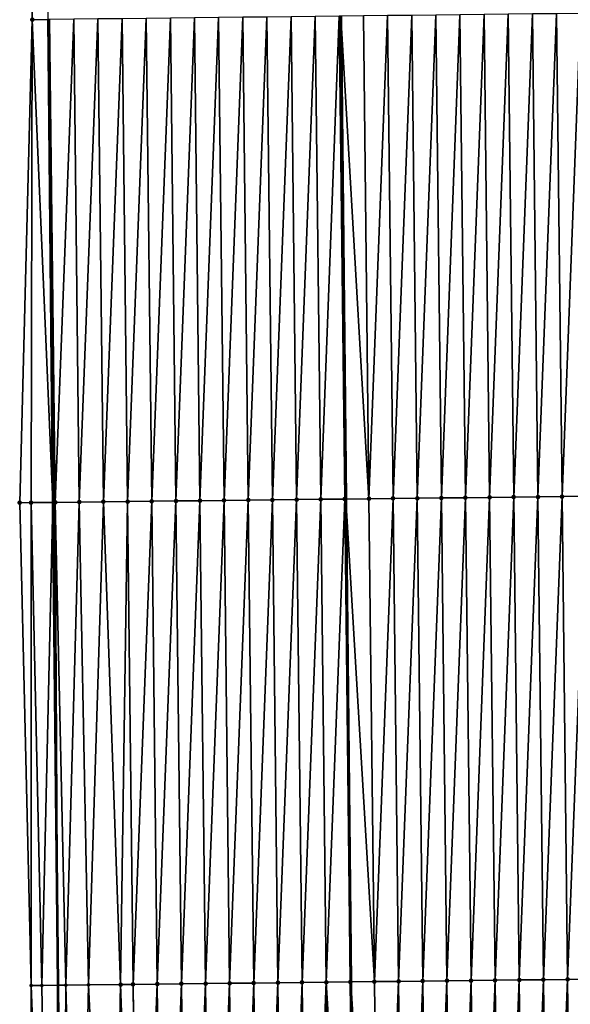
# Model space of a CAD drawing. Header units: feet. Extents: x 2007189 to 2022806, y 818621 to 837694.
# Tile 486 of 656: x 2011331 to 2011354, y 831166 to 831207. Entities that reach past the tile are written whole.
import ezdxf

# ---------------------------------------------------------------- set-up
doc = ezdxf.new("R2010")
doc.units = ezdxf.units.FT
doc.header["$MEASUREMENT"] = 0
for name, color, linetype, lineweight in [('EP_Travel Lane', 172, 'Continuous', 53), ('Road Shots', 141, 'Continuous', 100), ('Road X-Section', 40, 'Continuous', 13), ('STRIPING', 60, 'Continuous', 53)]:
    doc.layers.add(name, color=color, linetype=linetype, lineweight=lineweight)
doc.layers.add('I-77-MM17-21_SB-Surface-Border', color=7, linetype='Continuous')
doc.layers.add('I-77-MM17-21_SB-Surface-TIN', color=7, linetype='Continuous')

msp = doc.modelspace()

# ---------------------------------------------------------------- linework, layer by layer
at = {"layer": 'EP_Travel Lane'}
msp.add_polyline3d([(2011331.936866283, 831206.8001080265, 329.5410662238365), (2011332.136166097, 831186.8010767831, 329.5223725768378), (2011332.335465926, 831166.8020439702, 329.5043570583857), (2011332.534765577, 831146.8030291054, 329.4774771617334), (2011332.73406477, 831126.8040602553, 329.4276892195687), (2011332.93336375, 831106.8051126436, 329.3675566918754), (2011333.13266238, 831086.8062001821, 329.2897081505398), (2011333.33196047, 831066.807341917, 329.1850411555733), (2011333.550888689, 831046.8097852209, 329.0743161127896), (2011333.774220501, 831026.8112519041, 328.9776944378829), (2011333.997550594, 831006.812872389, 328.8552991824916), (2011334.220879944, 830986.8145594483, 328.7217223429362), (2011334.444209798, 830966.8162013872, 328.5956943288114), (2011334.667542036, 830946.8176298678, 328.5054617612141), (2011334.890869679, 830926.8194697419, 328.3462590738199), (2011335.114201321, 830906.8209515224, 328.2471406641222)], dxfattribs=at)
at = {"layer": 'I-77-MM17-21_SB-Surface-Border', "color": 3, "linetype": 'Continuous', "lineweight": -3}
msp.add_polyline3d([(2011334.321755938, 830906.8119848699, 328.2276932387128), (2011334.609498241, 830926.8162918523, 328.3383683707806), (2011333.711812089, 830946.8068286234, 328.4798258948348), (2011333.451623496, 830966.8049746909, 328.5705658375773), (2011333.498299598, 830986.8063980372, 328.7015235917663), (2011333.301015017, 831006.8049576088, 328.8437994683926), (2011333.387216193, 831026.8068916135, 328.9650565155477), (2011333.51373414, 831046.809365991, 329.0732064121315), (2011332.543878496, 831066.7983702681, 329.1665862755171), (2011332.490458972, 831086.7988813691, 329.2785773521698), (2011331.806501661, 831106.7922686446, 329.3489335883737), (2011331.15680768, 831126.7861378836, 329.3741759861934), (2011331.214683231, 831146.788001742, 329.4462356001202), (2011331.234529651, 831166.7895062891, 329.4807859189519), (2011330.761466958, 831186.7854607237, 329.4734304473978), (2011331.28316584, 831206.7926658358, 329.5259380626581), (2011331.552098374, 831226.7970140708, 329.5622705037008)], dxfattribs=at)
at = {"layer": 'I-77-MM17-21_SB-Surface-TIN', "color": 128, "linetype": 'Continuous', "lineweight": -3}
for points in [[(2011331.28316584, 831206.7926658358, 329.5259380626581), (2011331.936866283, 831206.8001080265, 329.5410662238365), (2011331.552098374, 831226.7970140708, 329.5622705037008)], [(2011344.002389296, 831206.9375661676, 329.7727860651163), (2011344.26956827, 831186.9393448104, 329.737208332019), (2011344.061789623, 831206.9382431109, 329.7738191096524)], [(2011345.2309351, 831186.950306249, 329.7512321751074), (2011345.002324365, 831206.9489617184, 329.7901761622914), (2011344.061789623, 831206.9382431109, 329.7738191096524)], [(2011345.2309351, 831186.950306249, 329.7512321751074), (2011344.061789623, 831206.9382431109, 329.7738191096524), (2011344.26956827, 831186.9393448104, 329.737208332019)], [(2011345.2309351, 831186.950306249, 329.7512321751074), (2011346.002259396, 831206.9603606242, 329.8058995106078), (2011345.002324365, 831206.9489617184, 329.7901761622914)], [(2011345.2309351, 831186.950306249, 329.7512321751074), (2011346.230870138, 831186.9617045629, 329.7672473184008), (2011346.002259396, 831206.9603606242, 329.8058995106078)], [(2011346.230870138, 831186.9617045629, 329.7672473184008), (2011347.00219437, 831206.9717644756, 329.819166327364), (2011346.002259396, 831206.9603606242, 329.8058995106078)], [(2011346.230870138, 831186.9617045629, 329.7672473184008), (2011347.230805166, 831186.973103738, 329.7828346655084), (2011347.00219437, 831206.9717644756, 329.819166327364)], [(2011347.230805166, 831186.973103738, 329.7828346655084), (2011348.002129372, 831206.9831659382, 329.8336197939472), (2011347.00219437, 831206.9717644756, 329.819166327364)], [(2011347.230805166, 831186.973103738, 329.7828346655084), (2011348.230740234, 831186.9844993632, 329.8001854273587), (2011348.002129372, 831206.9831659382, 329.8336197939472)], [(2011348.230740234, 831186.9844993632, 329.8001854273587), (2011349.002064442, 831206.9945614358, 329.851036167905), (2011348.002129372, 831206.9831659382, 329.8336197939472)], [(2011348.230740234, 831186.9844993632, 329.8001854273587), (2011349.230675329, 831186.9958926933, 329.8186762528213), (2011349.002064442, 831206.9945614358, 329.851036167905)], [(2011349.230675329, 831186.9958926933, 329.8186762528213), (2011350.001999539, 831207.0059545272, 329.8696478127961), (2011349.002064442, 831206.9945614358, 329.851036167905)], [(2011349.230675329, 831186.9958926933, 329.8186762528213), (2011350.230610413, 831187.0072869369, 329.8367132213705), (2011350.001999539, 831207.0059545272, 329.8696478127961)], [(2011350.230610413, 831187.0072869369, 329.8367132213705), (2011351.001934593, 831207.0173513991, 329.8863816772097), (2011350.001999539, 831207.0059545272, 329.8696478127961)], [(2011350.230610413, 831187.0072869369, 329.8367132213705), (2011351.230545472, 831187.018683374, 329.8536606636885), (2011351.001934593, 831207.0173513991, 329.8863816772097)], [(2011351.230545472, 831187.018683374, 329.8536606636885), (2011352.00186963, 831207.0287498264, 329.9023427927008), (2011351.001934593, 831207.0173513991, 329.8863816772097)], [(2011351.230545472, 831187.018683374, 329.8536606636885), (2011352.230480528, 831187.030080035, 329.8704969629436), (2011352.00186963, 831207.0287498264, 329.9023427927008)], [(2011352.230480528, 831187.030080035, 329.8704969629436), (2011353.001804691, 831207.0401460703, 329.919388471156), (2011352.00186963, 831207.0287498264, 329.9023427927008)], [(2011352.230480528, 831187.030080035, 329.8704969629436), (2011353.230415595, 831187.0414758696, 329.8877435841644), (2011353.001804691, 831207.0401460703, 329.919388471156)], [(2011353.230415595, 831187.0414758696, 329.8877435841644), (2011354.001739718, 831207.0515452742, 329.9349638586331), (2011353.001804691, 831207.0401460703, 329.919388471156)], [(2011353.230415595, 831187.0414758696, 329.8877435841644), (2011354.230350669, 831187.052870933, 329.9053734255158), (2011354.001739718, 831207.0515452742, 329.9349638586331)], [(2011330.761466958, 831186.7854607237, 329.4734304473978), (2011331.231843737, 831186.7908029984, 329.4906867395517), (2011331.28316584, 831206.7926658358, 329.5259380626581)], [(2011331.231843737, 831186.7908029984, 329.4906867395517), (2011332.136166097, 831186.8010767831, 329.5223725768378), (2011331.28316584, 831206.7926658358, 329.5259380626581)], [(2011331.28316584, 831206.7926658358, 329.5259380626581), (2011332.136166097, 831186.8010767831, 329.5223725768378), (2011331.936866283, 831206.8001080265, 329.5410662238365)], [(2011332.231779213, 831186.8021630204, 329.52572268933), (2011332.00316797, 831206.800862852, 329.5426006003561), (2011331.936866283, 831206.8001080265, 329.5410662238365)], [(2011332.231779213, 831186.8021630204, 329.52572268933), (2011331.936866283, 831206.8001080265, 329.5410662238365), (2011332.136166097, 831186.8010767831, 329.5223725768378)], [(2011332.231779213, 831186.8021630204, 329.52572268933), (2011333.003103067, 831206.8122560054, 329.5611815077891), (2011332.00316797, 831206.800862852, 329.5426006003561)], [(2011332.231779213, 831186.8021630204, 329.52572268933), (2011333.231714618, 831186.8135291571, 329.5577213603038), (2011333.003103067, 831206.8122560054, 329.5611815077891)], [(2011333.231714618, 831186.8135291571, 329.5577213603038), (2011334.003038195, 831206.8236463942, 329.5811356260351), (2011333.003103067, 831206.8122560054, 329.5611815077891)], [(2011333.231714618, 831186.8135291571, 329.5577213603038), (2011334.231649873, 831186.8249084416, 329.5831890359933), (2011334.003038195, 831206.8236463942, 329.5811356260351)], [(2011334.231649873, 831186.8249084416, 329.5831890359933), (2011335.002973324, 831206.8350367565, 329.6011028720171), (2011334.003038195, 831206.8236463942, 329.5811356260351)], [(2011334.231649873, 831186.8249084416, 329.5831890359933), (2011335.231584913, 831186.8363065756, 329.5992935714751), (2011335.002973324, 831206.8350367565, 329.6011028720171)], [(2011335.231584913, 831186.8363065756, 329.5992935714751), (2011336.002908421, 831206.8464298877, 329.6196947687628), (2011335.002973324, 831206.8350367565, 329.6011028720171)], [(2011335.231584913, 831186.8363065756, 329.5992935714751), (2011336.231519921, 831186.8477074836, 329.6140201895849), (2011336.002908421, 831206.8464298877, 329.6196947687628)], [(2011336.231519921, 831186.8477074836, 329.6140201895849), (2011337.002843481, 831206.8578262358, 329.6366886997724), (2011336.002908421, 831206.8464298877, 329.6196947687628)], [(2011336.231519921, 831186.8477074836, 329.6140201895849), (2011337.231454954, 831186.8591062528, 329.6298091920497), (2011337.002843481, 831206.8578262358, 329.6366886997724)], [(2011337.231454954, 831186.8591062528, 329.6298091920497), (2011338.002778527, 831206.8692238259, 329.65306573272), (2011337.002843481, 831206.8578262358, 329.6366886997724)], [(2011337.231454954, 831186.8591062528, 329.6298091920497), (2011338.231389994, 831186.8705043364, 329.6459387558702), (2011338.002778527, 831206.8692238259, 329.65306573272)], [(2011338.231389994, 831186.8705043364, 329.6459387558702), (2011339.002713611, 831206.8806180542, 329.6711126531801), (2011338.002778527, 831206.8692238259, 329.65306573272)], [(2011338.231389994, 831186.8705043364, 329.6459387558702), (2011339.231325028, 831186.8819030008, 329.6617798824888), (2011339.002713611, 831206.8806180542, 329.6711126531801)], [(2011339.231325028, 831186.8819030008, 329.6617798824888), (2011340.002648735, 831206.892008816, 329.6908814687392), (2011339.002713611, 831206.8806180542, 329.6711126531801)], [(2011339.231325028, 831186.8819030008, 329.6617798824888), (2011340.23126008, 831186.8932999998, 329.6784481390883), (2011340.002648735, 831206.892008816, 329.6908814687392)], [(2011340.23126008, 831186.8932999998, 329.6784481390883), (2011341.00258387, 831206.9033985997, 329.7111361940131), (2011340.002648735, 831206.892008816, 329.6908814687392)], [(2011340.23126008, 831186.8932999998, 329.6784481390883), (2011341.231195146, 831186.904695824, 329.6956999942), (2011341.00258387, 831206.9033985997, 329.7111361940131)], [(2011341.231195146, 831186.904695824, 329.6956999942), (2011342.002519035, 831206.9147858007, 329.7326738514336), (2011341.00258387, 831206.9033985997, 329.7111361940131)], [(2011341.231195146, 831186.904695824, 329.6956999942), (2011342.231130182, 831186.9160943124, 329.7116284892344), (2011342.002519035, 831206.9147858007, 329.7326738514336)], [(2011342.231130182, 831186.9160943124, 329.7116284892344), (2011343.002454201, 831206.9261729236, 329.754250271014), (2011342.002519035, 831206.9147858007, 329.7326738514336)], [(2011342.231130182, 831186.9160943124, 329.7116284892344), (2011343.231065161, 831186.9274977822, 329.725082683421), (2011343.002454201, 831206.9261729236, 329.754250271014)], [(2011343.231065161, 831186.9274977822, 329.725082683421), (2011344.002389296, 831206.9375661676, 329.7727860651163), (2011343.002454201, 831206.9261729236, 329.754250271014)], [(2011343.231065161, 831186.9274977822, 329.725082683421), (2011344.231000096, 831186.9389050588, 329.7366457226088), (2011344.002389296, 831206.9375661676, 329.7727860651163)], [(2011344.231000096, 831186.9389050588, 329.7366457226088), (2011344.26956827, 831186.9393448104, 329.737208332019), (2011344.002389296, 831206.9375661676, 329.7727860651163)], [(2011345.459546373, 831166.9516037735, 329.7355963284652), (2011346.230870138, 831186.9617045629, 329.7672473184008), (2011345.2309351, 831186.950306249, 329.7512321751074)], [(2011345.459546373, 831166.9516037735, 329.7355963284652), (2011346.459481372, 831166.9630054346, 329.7499511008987), (2011346.230870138, 831186.9617045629, 329.7672473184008)], [(2011346.459481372, 831166.9630054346, 329.7499511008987), (2011347.230805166, 831186.973103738, 329.7828346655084), (2011346.230870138, 831186.9617045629, 329.7672473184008)], [(2011346.459481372, 831166.9630054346, 329.7499511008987), (2011347.459416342, 831166.9744096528, 329.7630357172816), (2011347.230805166, 831186.973103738, 329.7828346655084)], [(2011347.459416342, 831166.9744096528, 329.7630357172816), (2011348.230740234, 831186.9844993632, 329.8001854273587), (2011347.230805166, 831186.973103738, 329.7828346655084)], [(2011347.459416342, 831166.9744096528, 329.7630357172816), (2011348.459351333, 831166.9858120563, 329.7770218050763), (2011348.230740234, 831186.9844993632, 329.8001854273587)], [(2011348.459351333, 831166.9858120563, 329.7770218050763), (2011349.230675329, 831186.9958926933, 329.8186762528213), (2011348.230740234, 831186.9844993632, 329.8001854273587)], [(2011348.459351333, 831166.9858120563, 329.7770218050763), (2011349.459286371, 831166.9972103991, 329.7930248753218), (2011349.230675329, 831186.9958926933, 329.8186762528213)], [(2011349.459286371, 831166.9972103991, 329.7930248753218), (2011350.230610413, 831187.0072869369, 329.8367132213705), (2011349.230675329, 831186.9958926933, 329.8186762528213)], [(2011349.459286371, 831166.9972103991, 329.7930248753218), (2011350.459221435, 831167.0086063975, 329.8101924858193), (2011350.230610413, 831187.0072869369, 329.8367132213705)], [(2011350.459221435, 831167.0086063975, 329.8101924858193), (2011351.230545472, 831187.018683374, 329.8536606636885), (2011350.230610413, 831187.0072869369, 329.8367132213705)], [(2011350.459221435, 831167.0086063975, 329.8101924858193), (2011351.4591565, 831167.0200022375, 329.8274388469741), (2011351.230545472, 831187.018683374, 329.8536606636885)], [(2011351.4591565, 831167.0200022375, 329.8274388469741), (2011352.230480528, 831187.030080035, 329.8704969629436), (2011351.230545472, 831187.018683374, 329.8536606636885)], [(2011351.4591565, 831167.0200022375, 329.8274388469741), (2011352.459091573, 831167.0313974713, 329.8449862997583), (2011352.230480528, 831187.030080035, 329.8704969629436)], [(2011352.459091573, 831167.0313974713, 329.8449862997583), (2011353.230415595, 831187.0414758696, 329.8877435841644), (2011352.230480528, 831187.030080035, 329.8704969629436)], [(2011352.459091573, 831167.0313974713, 329.8449862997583), (2011353.459026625, 831167.0427945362, 329.8616241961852), (2011353.230415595, 831187.0414758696, 329.8877435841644)], [(2011353.459026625, 831167.0427945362, 329.8616241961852), (2011354.230350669, 831187.052870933, 329.9053734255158), (2011353.230415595, 831187.0414758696, 329.8877435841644)], [(2011353.459026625, 831167.0427945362, 329.8616241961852), (2011354.458961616, 831167.05419697, 329.8755952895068), (2011354.230350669, 831187.052870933, 329.9053734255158)], [(2011331.234529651, 831166.7895062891, 329.4807859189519), (2011331.231843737, 831186.7908029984, 329.4906867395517), (2011330.761466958, 831186.7854607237, 329.4734304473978)], [(2011331.676660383, 831166.7945604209, 329.4807859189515), (2011332.136166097, 831186.8010767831, 329.5223725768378), (2011331.231843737, 831186.7908029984, 329.4906867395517)], [(2011331.234529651, 831166.7895062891, 329.4807859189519), (2011331.676660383, 831166.7945604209, 329.4807859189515), (2011331.231843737, 831186.7908029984, 329.4906867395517)], [(2011331.676660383, 831166.7945604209, 329.4807859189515), (2011332.335465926, 831166.8020439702, 329.5043570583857), (2011332.136166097, 831186.8010767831, 329.5223725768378)], [(2011332.231779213, 831186.8021630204, 329.52572268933), (2011332.136166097, 831186.8010767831, 329.5223725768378), (2011332.335465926, 831166.8020439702, 329.5043570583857)], [(2011332.67795728, 831166.8059344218, 329.5166109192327), (2011333.231714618, 831186.8135291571, 329.5577213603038), (2011332.231779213, 831186.8021630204, 329.52572268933)], [(2011332.67795728, 831166.8059344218, 329.5166109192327), (2011332.231779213, 831186.8021630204, 329.52572268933), (2011332.335465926, 831166.8020439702, 329.5043570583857)], [(2011332.67795728, 831166.8059344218, 329.5166109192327), (2011333.614234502, 831166.8166045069, 329.5328950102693), (2011333.231714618, 831186.8135291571, 329.5577213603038)], [(2011333.614234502, 831166.8166045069, 329.5328950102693), (2011334.231649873, 831186.8249084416, 329.5831890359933), (2011333.231714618, 831186.8135291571, 329.5577213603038)], [(2011333.614234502, 831166.8166045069, 329.5328950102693), (2011334.939375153, 831166.8317103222, 329.5538908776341), (2011334.231649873, 831186.8249084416, 329.5831890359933)], [(2011334.939375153, 831166.8317103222, 329.5538908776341), (2011335.231584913, 831186.8363065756, 329.5992935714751), (2011334.231649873, 831186.8249084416, 329.5831890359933)], [(2011334.939375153, 831166.8317103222, 329.5538908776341), (2011335.460195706, 831166.837646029, 329.5628073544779), (2011335.231584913, 831186.8363065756, 329.5992935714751)], [(2011335.460195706, 831166.837646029, 329.5628073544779), (2011336.231519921, 831186.8477074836, 329.6140201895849), (2011335.231584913, 831186.8363065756, 329.5992935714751)], [(2011335.460195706, 831166.837646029, 329.5628073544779), (2011336.460130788, 831166.849040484, 329.5807416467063), (2011336.231519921, 831186.8477074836, 329.6140201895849)], [(2011336.460130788, 831166.849040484, 329.5807416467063), (2011337.231454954, 831186.8591062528, 329.6298091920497), (2011336.231519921, 831186.8477074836, 329.6140201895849)], [(2011336.460130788, 831166.849040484, 329.5807416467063), (2011337.460065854, 831166.8604362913, 329.598004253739), (2011337.231454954, 831186.8591062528, 329.6298091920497)], [(2011337.460065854, 831166.8604362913, 329.598004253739), (2011338.231389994, 831186.8705043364, 329.6459387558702), (2011337.231454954, 831186.8591062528, 329.6298091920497)], [(2011337.460065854, 831166.8604362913, 329.598004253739), (2011338.460000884, 831166.8718353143, 329.6136693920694), (2011338.231389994, 831186.8705043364, 329.6459387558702)], [(2011338.460000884, 831166.8718353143, 329.6136693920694), (2011339.231325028, 831186.8819030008, 329.6617798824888), (2011338.231389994, 831186.8705043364, 329.6459387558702)], [(2011338.460000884, 831166.8718353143, 329.6136693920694), (2011339.459935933, 831166.8832325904, 329.6302024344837), (2011339.231325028, 831186.8819030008, 329.6617798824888)], [(2011339.459935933, 831166.8832325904, 329.6302024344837), (2011340.23126008, 831186.8932999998, 329.6784481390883), (2011339.231325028, 831186.8819030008, 329.6617798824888)], [(2011339.459935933, 831166.8832325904, 329.6302024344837), (2011340.459871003, 831166.8946280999, 329.6476129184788), (2011340.23126008, 831186.8932999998, 329.6784481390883)], [(2011340.459871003, 831166.8946280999, 329.6476129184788), (2011341.231195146, 831186.904695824, 329.6956999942), (2011340.23126008, 831186.8932999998, 329.6784481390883)], [(2011340.459871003, 831166.8946280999, 329.6476129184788), (2011341.459806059, 831166.9060248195, 329.6644223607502), (2011341.231195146, 831186.904695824, 329.6956999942)], [(2011341.459806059, 831166.9060248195, 329.6644223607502), (2011342.231130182, 831186.9160943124, 329.7116284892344), (2011341.231195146, 831186.904695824, 329.6956999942)], [(2011341.459806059, 831166.9060248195, 329.6644223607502), (2011342.459741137, 831166.9174196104, 329.6821898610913), (2011342.231130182, 831186.9160943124, 329.7116284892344)], [(2011342.459741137, 831166.9174196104, 329.6821898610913), (2011343.231065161, 831186.9274977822, 329.725082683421), (2011342.231130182, 831186.9160943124, 329.7116284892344)], [(2011342.459741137, 831166.9174196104, 329.6821898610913), (2011343.459676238, 831166.92881233, 329.7009861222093), (2011343.231065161, 831186.9274977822, 329.725082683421)], [(2011343.459676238, 831166.92881233, 329.7009861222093), (2011344.231000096, 831186.9389050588, 329.7366457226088), (2011343.231065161, 831186.9274977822, 329.725082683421)], [(2011343.459676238, 831166.92881233, 329.7009861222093), (2011344.459611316, 831166.9402071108, 329.7187585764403), (2011344.231000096, 831186.9389050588, 329.7366457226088)], [(2011344.231000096, 831186.9389050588, 329.7366457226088), (2011344.477347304, 831166.940409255, 329.7190572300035), (2011344.26956827, 831186.9393448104, 329.737208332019)], [(2011344.459611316, 831166.9402071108, 329.7187585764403), (2011344.477347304, 831166.940409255, 329.7190572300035), (2011344.231000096, 831186.9389050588, 329.7366457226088)], [(2011345.459546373, 831166.9516037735, 329.7355963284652), (2011345.2309351, 831186.950306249, 329.7512321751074), (2011344.26956827, 831186.9393448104, 329.737208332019)], [(2011345.459546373, 831166.9516037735, 329.7355963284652), (2011344.26956827, 831186.9393448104, 329.737208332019), (2011344.477347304, 831166.940409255, 329.7190572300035)], [(2011346.688092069, 831146.9643533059, 329.709327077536), (2011347.459416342, 831166.9744096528, 329.7630357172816), (2011346.459481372, 831166.9630054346, 329.7499511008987)], [(2011346.688092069, 831146.9643533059, 329.709327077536), (2011347.688027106, 831146.9757516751, 329.7253170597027), (2011347.459416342, 831166.9744096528, 329.7630357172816)], [(2011347.688027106, 831146.9757516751, 329.7253170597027), (2011348.459351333, 831166.9858120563, 329.7770218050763), (2011347.459416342, 831166.9744096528, 329.7630357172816)], [(2011347.688027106, 831146.9757516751, 329.7253170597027), (2011348.687962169, 831146.9871477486, 329.7424475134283), (2011348.459351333, 831166.9858120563, 329.7770218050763)], [(2011348.687962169, 831146.9871477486, 329.7424475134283), (2011349.459286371, 831166.9972103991, 329.7930248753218), (2011348.459351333, 831166.9858120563, 329.7770218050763)], [(2011348.687962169, 831146.9871477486, 329.7424475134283), (2011349.68789726, 831146.9985414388, 329.7607616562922), (2011349.459286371, 831166.9972103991, 329.7930248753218)], [(2011349.68789726, 831146.9985414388, 329.7607616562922), (2011350.459221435, 831167.0086063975, 329.8101924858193), (2011349.459286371, 831166.9972103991, 329.7930248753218)], [(2011349.68789726, 831146.9985414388, 329.7607616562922), (2011350.687832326, 831147.0099372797, 329.7780075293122), (2011350.459221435, 831167.0086063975, 329.8101924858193)], [(2011350.687832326, 831147.0099372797, 329.7780075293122), (2011351.4591565, 831167.0200022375, 329.8274388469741), (2011350.459221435, 831167.0086063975, 329.8101924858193)], [(2011350.687832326, 831147.0099372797, 329.7780075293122), (2011351.687767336, 831147.0213380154, 329.7928219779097), (2011351.4591565, 831167.0200022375, 329.8274388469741)], [(2011351.687767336, 831147.0213380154, 329.7928219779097), (2011352.459091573, 831167.0313974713, 329.8449862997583), (2011351.4591565, 831167.0200022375, 329.8274388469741)], [(2011351.687767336, 831147.0213380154, 329.7928219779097), (2011352.687702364, 831147.0327371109, 329.8084512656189), (2011352.459091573, 831167.0313974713, 329.8449862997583)], [(2011352.687702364, 831147.0327371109, 329.8084512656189), (2011353.459026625, 831167.0427945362, 329.8616241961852), (2011352.459091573, 831167.0313974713, 329.8449862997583)], [(2011352.687702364, 831147.0327371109, 329.8084512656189), (2011353.687637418, 831147.0441340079, 329.8251725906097), (2011353.459026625, 831167.0427945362, 329.8616241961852)], [(2011353.687637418, 831147.0441340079, 329.8251725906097), (2011354.458961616, 831167.05419697, 329.8755952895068), (2011353.459026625, 831167.0427945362, 329.8616241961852)], [(2011331.214683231, 831146.788001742, 329.4462356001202), (2011331.991663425, 831146.7968442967, 329.4657765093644), (2011331.234529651, 831166.7895062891, 329.4807859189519)], [(2011331.991663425, 831146.7968442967, 329.4657765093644), (2011331.676660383, 831166.7945604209, 329.4807859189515), (2011331.234529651, 831166.7895062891, 329.4807859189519)], [(2011331.991663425, 831146.7968442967, 329.4657765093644), (2011332.335465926, 831166.8020439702, 329.5043570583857), (2011331.676660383, 831166.7945604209, 329.4807859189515)], [(2011331.991663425, 831146.7968442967, 329.4657765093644), (2011332.534765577, 831146.8030291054, 329.4774771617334), (2011332.335465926, 831166.8020439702, 329.5043570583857)], [(2011332.67795728, 831166.8059344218, 329.5166109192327), (2011332.335465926, 831166.8020439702, 329.5043570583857), (2011332.534765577, 831146.8030291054, 329.4774771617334)], [(2011333.201021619, 831146.810616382, 329.4918310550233), (2011332.67795728, 831166.8059344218, 329.5166109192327), (2011332.534765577, 831146.8030291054, 329.4774771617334)], [(2011333.201021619, 831146.810616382, 329.4918310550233), (2011333.614234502, 831166.8166045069, 329.5328950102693), (2011332.67795728, 831166.8059344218, 329.5166109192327)], [(2011333.201021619, 831146.810616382, 329.4918310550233), (2011334.566425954, 831146.8261722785, 329.5178856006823), (2011333.614234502, 831166.8166045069, 329.5328950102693)], [(2011334.566425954, 831146.8261722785, 329.5178856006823), (2011334.939375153, 831166.8317103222, 329.5538908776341), (2011333.614234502, 831166.8166045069, 329.5328950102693)], [(2011334.566425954, 831146.8261722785, 329.5178856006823), (2011335.662854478, 831146.8386721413, 329.5346469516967), (2011334.939375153, 831166.8317103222, 329.5538908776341)], [(2011335.662854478, 831146.8386721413, 329.5346469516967), (2011335.460195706, 831166.837646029, 329.5628073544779), (2011334.939375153, 831166.8317103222, 329.5538908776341)], [(2011335.6888067, 831146.8389679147, 329.5350912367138), (2011336.460130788, 831166.849040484, 329.5807416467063), (2011335.460195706, 831166.837646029, 329.5628073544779)], [(2011335.662854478, 831146.8386721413, 329.5346469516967), (2011335.6888067, 831146.8389679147, 329.5350912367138), (2011335.460195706, 831166.837646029, 329.5628073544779)], [(2011335.6888067, 831146.8389679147, 329.5350912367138), (2011336.68874175, 831146.8503651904, 329.5516243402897), (2011336.460130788, 831166.849040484, 329.5807416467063)], [(2011336.68874175, 831146.8503651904, 329.5516243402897), (2011337.460065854, 831166.8604362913, 329.598004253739), (2011336.460130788, 831166.849040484, 329.5807416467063)], [(2011336.68874175, 831146.8503651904, 329.5516243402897), (2011337.68867678, 831146.8617641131, 329.5673394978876), (2011337.460065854, 831166.8604362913, 329.598004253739)], [(2011337.68867678, 831146.8617641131, 329.5673394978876), (2011338.460000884, 831166.8718353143, 329.6136693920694), (2011337.460065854, 831166.8604362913, 329.598004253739)], [(2011337.68867678, 831146.8617641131, 329.5673394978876), (2011338.688611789, 831146.8731649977, 329.582080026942), (2011338.460000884, 831166.8718353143, 329.6136693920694)], [(2011338.688611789, 831146.8731649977, 329.582080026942), (2011339.459935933, 831166.8832325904, 329.6302024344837), (2011338.460000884, 831166.8718353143, 329.6136693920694)], [(2011338.688611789, 831146.8731649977, 329.582080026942), (2011339.688546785, 831146.8845668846, 329.5963225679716), (2011339.459935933, 831166.8832325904, 329.6302024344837)], [(2011339.688546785, 831146.8845668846, 329.5963225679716), (2011340.459871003, 831166.8946280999, 329.6476129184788), (2011339.459935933, 831166.8832325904, 329.6302024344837)], [(2011339.688546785, 831146.8845668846, 329.5963225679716), (2011340.688481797, 831146.8959674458, 329.6112237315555), (2011340.459871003, 831166.8946280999, 329.6476129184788)], [(2011340.688481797, 831146.8959674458, 329.6112237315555), (2011341.459806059, 831166.9060248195, 329.6644223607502), (2011340.459871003, 831166.8946280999, 329.6476129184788)], [(2011340.688481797, 831146.8959674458, 329.6112237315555), (2011341.688416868, 831146.9073628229, 329.6287000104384), (2011341.459806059, 831166.9060248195, 329.6644223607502)], [(2011341.688416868, 831146.9073628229, 329.6287000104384), (2011342.459741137, 831166.9174196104, 329.6821898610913), (2011341.459806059, 831166.9060248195, 329.6644223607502)], [(2011341.688416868, 831146.9073628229, 329.6287000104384), (2011342.68835195, 831146.9187573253, 329.6466108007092), (2011342.459741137, 831166.9174196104, 329.6821898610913)], [(2011342.68835195, 831146.9187573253, 329.6466108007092), (2011343.459676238, 831166.92881233, 329.7009861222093), (2011342.459741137, 831166.9174196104, 329.6821898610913)], [(2011342.68835195, 831146.9187573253, 329.6466108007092), (2011343.688287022, 831146.9301526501, 329.6641130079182), (2011343.459676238, 831166.92881233, 329.7009861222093)], [(2011343.459676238, 831166.92881233, 329.7009861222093), (2011344.685125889, 831146.941516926, 329.6794573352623), (2011344.459611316, 831166.9402071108, 329.7187585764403)], [(2011343.688287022, 831146.9301526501, 329.6641130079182), (2011344.685125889, 831146.941516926, 329.6794573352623), (2011343.459676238, 831166.92881233, 329.7009861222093)], [(2011344.459611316, 831166.9402071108, 329.7187585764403), (2011344.685125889, 831146.941516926, 329.6794573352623), (2011344.477347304, 831166.940409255, 329.7190572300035)], [(2011345.688157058, 831146.9529526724, 329.6944618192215), (2011345.459546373, 831166.9516037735, 329.7355963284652), (2011344.477347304, 831166.940409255, 329.7190572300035)], [(2011344.688222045, 831146.9415522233, 329.6795049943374), (2011344.477347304, 831166.940409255, 329.7190572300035), (2011344.685125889, 831146.941516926, 329.6794573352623)], [(2011344.688222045, 831146.9415522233, 329.6795049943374), (2011345.688157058, 831146.9529526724, 329.6944618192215), (2011344.477347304, 831166.940409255, 329.7190572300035)], [(2011345.688157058, 831146.9529526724, 329.6944618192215), (2011346.459481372, 831166.9630054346, 329.7499511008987), (2011345.459546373, 831166.9516037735, 329.7355963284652)], [(2011345.688157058, 831146.9529526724, 329.6944618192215), (2011346.688092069, 831146.9643533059, 329.709327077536), (2011346.459481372, 831166.9630054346, 329.7499511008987)]]:
    msp.add_3dface(points, dxfattribs=at)
at = {"layer": 'Road Shots', "lineweight": 100}
for p in [(2011331.28316584, 831206.7926658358, 329.5259380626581), (2011346.230870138, 831186.9617045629, 329.7672473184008), (2011347.230805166, 831186.973103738, 329.7828346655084), (2011348.230740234, 831186.9844993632, 329.8001854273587), (2011349.230675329, 831186.9958926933, 329.8186762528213), (2011350.230610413, 831187.0072869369, 329.8367132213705), (2011351.230545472, 831187.018683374, 329.8536606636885), (2011352.230480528, 831187.030080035, 329.8704969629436), (2011353.230415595, 831187.0414758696, 329.8877435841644), (2011330.761466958, 831186.7854607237, 329.4734304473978), (2011331.231843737, 831186.7908029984, 329.4906867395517), (2011332.231779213, 831186.8021630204, 329.52572268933), (2011333.231714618, 831186.8135291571, 329.5577213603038), (2011334.231649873, 831186.8249084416, 329.5831890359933), (2011335.231584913, 831186.8363065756, 329.5992935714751), (2011336.231519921, 831186.8477074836, 329.6140201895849), (2011337.231454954, 831186.8591062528, 329.6298091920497), (2011338.231389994, 831186.8705043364, 329.6459387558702), (2011339.231325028, 831186.8819030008, 329.6617798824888), (2011340.23126008, 831186.8932999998, 329.6784481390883), (2011341.231195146, 831186.904695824, 329.6956999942), (2011342.231130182, 831186.9160943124, 329.7116284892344), (2011343.231065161, 831186.9274977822, 329.725082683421), (2011344.231000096, 831186.9389050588, 329.7366457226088), (2011345.2309351, 831186.950306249, 329.7512321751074), (2011347.459416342, 831166.9744096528, 329.7630357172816), (2011348.459351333, 831166.9858120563, 329.7770218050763), (2011349.459286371, 831166.9972103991, 329.7930248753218), (2011350.459221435, 831167.0086063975, 329.8101924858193), (2011351.4591565, 831167.0200022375, 329.8274388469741), (2011352.459091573, 831167.0313974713, 329.8449862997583), (2011353.459026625, 831167.0427945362, 329.8616241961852), (2011334.939375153, 831166.8317103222, 329.5538908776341), (2011335.460195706, 831166.837646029, 329.5628073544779), (2011336.460130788, 831166.849040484, 329.5807416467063), (2011337.460065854, 831166.8604362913, 329.598004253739), (2011338.460000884, 831166.8718353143, 329.6136693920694), (2011339.459935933, 831166.8832325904, 329.6302024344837), (2011340.459871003, 831166.8946280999, 329.6476129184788), (2011341.459806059, 831166.9060248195, 329.6644223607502), (2011342.459741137, 831166.9174196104, 329.6821898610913), (2011343.459676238, 831166.92881233, 329.7009861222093), (2011344.459611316, 831166.9402071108, 329.7187585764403), (2011345.459546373, 831166.9516037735, 329.7355963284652), (2011346.459481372, 831166.9630054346, 329.7499511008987)]:
    msp.add_point(p, dxfattribs=at)
at = {"layer": 'Road Shots', "lineweight": 70}
for p in [(2011331.234529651, 831166.7895062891, 329.4807859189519), (2011331.676660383, 831166.7945604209, 329.4807859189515), (2011332.67795728, 831166.8059344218, 329.5166109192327), (2011333.614234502, 831166.8166045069, 329.5328950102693)]:
    msp.add_point(p, dxfattribs=at)
at = {"layer": 'Road X-Section', "extrusion": (-0.01143053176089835, 0.9999326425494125, 0.0020132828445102), "elevation": 808140.8820104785, "flags": 128}
msp.add_lwpolyline([(-2020742.755976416, -1297.391180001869), (-2020741.755976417, -1297.353314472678), (-2020740.755976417, -1297.316131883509), (-2020739.755976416, -1297.285185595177), (-2020738.755976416, -1297.254070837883), (-2020737.755976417, -1297.22908070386), (-2020736.755976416, -1297.216384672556), (-2020735.755976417, -1297.201760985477), (-2020734.755976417, -1297.190750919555), (-2020733.755976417, -1297.18048591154), (-2020732.755976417, -1297.172423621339), (-2020731.755976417, -1297.164734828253), (-2020730.755976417, -1297.156303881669), (-2020729.755976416, -1297.144742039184), (-2020728.755976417, -1297.133972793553), (-2020727.755976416, -1297.119773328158), (-2020726.755976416, -1297.106013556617), (-2020725.755976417, -1297.097567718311), (-2020725.228235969, -1297.09597197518), (-2020725.04518835, -1297.096287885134), (-2020724.755976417, -1297.098078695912), (-2020724.491188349, -1297.101178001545), (-2020723.755976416, -1297.113429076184), (-2020722.755976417, -1297.131058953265), (-2020721.755976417, -1297.148305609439), (-2020720.755976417, -1297.165141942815), (-2020719.755976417, -1297.18208941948), (-2020718.755976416, -1297.200126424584), (-2020717.755976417, -1297.218617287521), (-2020716.755976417, -1297.235968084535), (-2020715.755976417, -1297.251555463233), (-2020714.755976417, -1297.267570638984), (-2020713.755976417, -1297.282157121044), (-2020712.755976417, -1297.293720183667), (-2020711.755976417, -1297.30717440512), (-2020710.755976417, -1297.323102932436), (-2020709.755976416, -1297.340354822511), (-2020708.755976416, -1297.357023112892), (-2020707.755976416, -1297.372864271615), (-2020706.755976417, -1297.388993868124), (-2020705.755976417, -1297.404782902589), (-2020704.755976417, -1297.419509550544), (-2020703.755976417, -1297.435614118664), (-2020702.755976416, -1297.461081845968), (-2020701.755976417, -1297.493080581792), (-2020700.755976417, -1297.528116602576), (-2020700.285569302, -1297.545372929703)], dxfattribs=at)
at = {"layer": 'Road X-Section', "extrusion": (-0.01143053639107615, 0.9999326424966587, 0.002013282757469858), "elevation": 808120.8726536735, "flags": 128}
msp.add_lwpolyline([(-2020700.533778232, -1297.497662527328), (-2020700.975937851, -1297.497662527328), (-2020701.977299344, -1297.461837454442), (-2020702.913637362, -1297.445553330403), (-2020704.238864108, -1297.424557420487), (-2020704.759718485, -1297.415640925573), (-2020705.759718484, -1297.397706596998), (-2020706.759718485, -1297.38044395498), (-2020707.759718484, -1297.364778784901), (-2020708.759718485, -1297.34824570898), (-2020709.759718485, -1297.3308351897), (-2020710.759718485, -1297.314025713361), (-2020711.759718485, -1297.296258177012), (-2020712.759718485, -1297.2774618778), (-2020713.759718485, -1297.25968938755), (-2020714.759718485, -1297.242851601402), (-2020715.759718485, -1297.228496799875), (-2020716.759718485, -1297.215412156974), (-2020717.759718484, -1297.201426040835), (-2020718.759718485, -1297.185422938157), (-2020719.759718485, -1297.168255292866), (-2020720.759718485, -1297.151008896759), (-2020721.759718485, -1297.133461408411), (-2020722.759718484, -1297.116823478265), (-2020723.759718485, -1297.10285235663), (-2020724.423911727, -1297.09603024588), (-2020724.759718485, -1297.09361659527), (-2020725.692959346, -1297.09108413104), (-2020725.692959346, -1297.09108413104), (-2020725.759718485, -1297.091137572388), (-2020726.759718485, -1297.097274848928), (-2020727.759718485, -1297.111410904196), (-2020728.759718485, -1297.1268690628), (-2020729.759718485, -1297.138614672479), (-2020730.759718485, -1297.150128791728), (-2020731.759718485, -1297.161827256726), (-2020732.759718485, -1297.170456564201), (-2020733.759718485, -1297.179837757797), (-2020734.759718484, -1297.189973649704), (-2020735.759718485, -1297.200491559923), (-2020736.759718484, -1297.221216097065), (-2020737.759718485, -1297.238087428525), (-2020738.759718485, -1297.250842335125), (-2020739.759718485, -1297.280612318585), (-2020740.759718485, -1297.31768066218), (-2020741.759718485, -1297.354529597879), (-2020742.759718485, -1297.388705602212)], dxfattribs=at)
at = {"layer": 'STRIPING'}
msp.add_polyline3d([(2011344.061789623, 831206.9382431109, 329.7738191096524), (2011344.26956827, 831186.9393448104, 329.737208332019), (2011344.477347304, 831166.940409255, 329.7190572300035), (2011344.685125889, 831146.941516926, 329.6794573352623), (2011344.892904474, 831126.9426246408, 329.6398125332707), (2011345.100682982, 831106.9437396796, 329.5966223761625), (2011345.308460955, 831086.9449063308, 329.5276791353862), (2011345.516238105, 831066.9461520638, 329.4195000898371), (2011345.747206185, 831046.9481948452, 329.30552081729), (2011345.983236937, 831026.9498758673, 329.197365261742), (2011346.219266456, 831006.9516613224, 329.0717050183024), (2011346.455296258, 830986.9534227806, 328.9500609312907), (2011346.691326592, 830966.9551391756, 328.8359656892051), (2011346.927357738, 830946.9567868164, 328.7334002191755), (2011347.163386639, 830926.9586245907, 328.5989584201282), (2011347.399416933, 830906.9603443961, 328.4843149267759)], dxfattribs=at)

doc.saveas('drawing.dxf')
